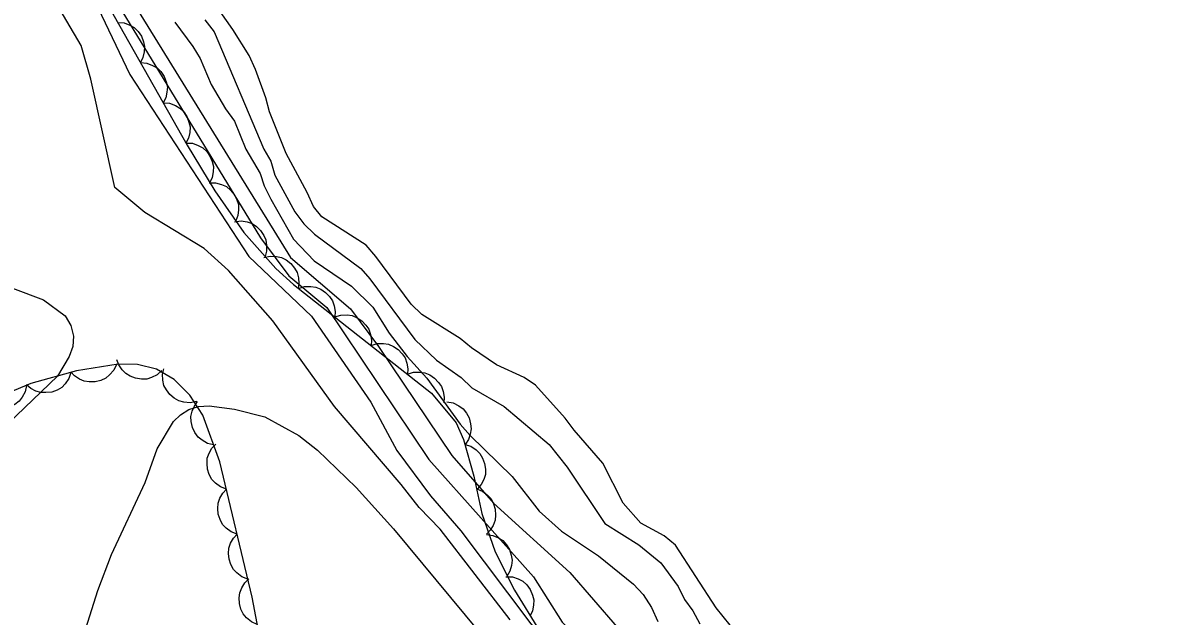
# Model space of a CAD drawing. Extents: x 336540 to 340074, y 5572036 to 5573747.
# Drawn here: x 338234.5 to 338308.7, y 5573445.8 to 5573484.2 of the extents above; entities that cross this region are included whole.
import ezdxf

# ---------------------------------------------------------------- set-up
doc = ezdxf.new("R2010")
doc.units = 0
for name, color, linetype in [('Niveau 1', 7, 'Continuous'), ('Niveau 2', 7, 'Continuous'), ('Niveau 4', 7, 'Continuous'), ('Niveau 44', 7, 'Continuous')]:
    doc.layers.add(name, color=color, linetype=linetype)

msp = doc.modelspace()

# ---------------------------------------------------------------- linework, layer by layer
at = {"layer": 'Niveau 1'}
msp.add_lwpolyline([(338239.14, 5573485.7), (338241.43, 5573480.89), (338249.14, 5573469.08), (338253.22, 5573465.21), (338257.05, 5573459.63), (338258.74, 5573456.5), (338260.93, 5573453.56), (338262.89, 5573451.29), (338267.43, 5573445.25), (338272.31, 5573439.57), (338276.51, 5573433.48), (338280.43, 5573429.79), (338282.44, 5573427.01), (338284.5, 5573423.04), (338286.49, 5573420.42), (338289.71, 5573417.02), (338294.96, 5573410.34), (338298, 5573407.09), (338298.4, 5573406.54), (338298.81, 5573405.64), (338300.03, 5573404.13), (338302.55, 5573399.92), (338304.36, 5573397.62), (338304.88, 5573396.78)], dxfattribs=at)
at = {"layer": 'Niveau 2'}
for points in [[(338240.78, 5573486.97), (338251.84, 5573469.03), (338255.75, 5573465.69), (338257.56, 5573463.24), (338262.31, 5573456.18), (338265.01, 5573453.08), (338269.97, 5573448.59), (338273.04, 5573445.03), (338279.79, 5573435.7), (338282.12, 5573433.27), (338283.79, 5573430.3), (338286.09, 5573428.2), (338289.19, 5573423.96), (338292.32, 5573418.85), (338294.31, 5573416.42), (338298.05, 5573412.71), (338304.39, 5573403.57), (338305.17, 5573401.76), (338306.16, 5573400.07), (338307.97, 5573397.88), (338308.72, 5573397.27)], [(338266.09, 5573445.51), (338261.55, 5573451.39), (338260.19, 5573452.8), (338259.03, 5573454.3), (338254.7, 5573459.36), (338250.7, 5573464.91), (338247.82, 5573468.17), (338246.24, 5573469.61), (338242.39, 5573471.95), (338240.44, 5573473.56), (338238.9, 5573480.6), (338238.27, 5573482.78), (338236.62, 5573485.56)], [(338240.42, 5573485.82), (338249.91, 5573470.3), (338251.74, 5573467.84), (338254.21, 5573465.78), (338260.82, 5573455.92), (338267.62, 5573448.31), (338269.48, 5573445.36), (338271.78, 5573443.1), (338276.32, 5573437.22), (338279.27, 5573432.62), (338281.57, 5573430.68), (338284.09, 5573427.6), (338285.44, 5573424.45), (338292.84, 5573415.5), (338295.51, 5573413.08), (338300.58, 5573406.69), (338302.09, 5573404.33), (338303.52, 5573400.72), (338304.52, 5573399.03), (338305.8, 5573397.57), (338307.29, 5573396.35)], [(338246.3, 5573484.45), (338246.89, 5573483.66), (338250.11, 5573476.06), (338250.58, 5573475.27), (338250.83, 5573474.36), (338252.13, 5573471.99), (338252.71, 5573471.2), (338253.41, 5573470.53), (338256.41, 5573468.31), (338257, 5573467.63), (338259.92, 5573463.69), (338261.31, 5573462.35), (338262.93, 5573461.24), (338263.62, 5573460.57), (338265.7, 5573459.36), (338268.62, 5573456.88), (338269.79, 5573455.41), (338272.25, 5573451.75), (338274.44, 5573450.37), (338275.88, 5573449.2), (338276.99, 5573447.68), (338277.41, 5573446.83), (338277.94, 5573446.1), (338278.41, 5573445.25)], [(338244.34, 5573484.3), (338245.51, 5573482.72), (338245.98, 5573481.93), (338246.7, 5573480.24), (338247.64, 5573478.66), (338248.22, 5573477.87), (338248.94, 5573476.05), (338249.88, 5573474.48), (338250.13, 5573473.68), (338250.57, 5573472.8), (338252.04, 5573470.21), (338253.38, 5573468.81), (338255.8, 5573467.15), (338257.19, 5573465.8), (338258.25, 5573464.11), (338259.42, 5573462.6), (338260.7, 5573461.19), (338262.86, 5573458.21), (338263.5, 5573457.48), (338266.23, 5573454.8), (338267.98, 5573452.55), (338269.42, 5573451.27), (338271.84, 5573449.67), (338274.1, 5573447.83), (338274.73, 5573447.16), (338275.26, 5573446.31), (338275.68, 5573445.41)], [(338233.81, 5573467.04), (338235.83, 5573466.28), (338237.22, 5573465.23), (338237.6, 5573464.61), (338237.76, 5573463.91), (338237.72, 5573463.25), (338237.49, 5573462.6), (338236.73, 5573461.32), (338233.54, 5573458.25)], [(338238.57, 5573444.94), (338239.35, 5573447.41), (338240.23, 5573449.74), (338242.41, 5573454.42), (338243.2, 5573456.61), (338244.25, 5573458.38), (338244.72, 5573458.82), (338245.26, 5573459.15), (338245.88, 5573459.36), (338246.57, 5573459.4), (338248.21, 5573459.17), (338250.18, 5573458.68), (338252.39, 5573457.46), (338253.6, 5573456.52), (338256.11, 5573454.09), (338258.52, 5573451.41), (338268.77, 5573439.07)]]:
    msp.add_lwpolyline(points, dxfattribs=at)
at = {"layer": 'Niveau 4'}
msp.add_lwpolyline([(338281.28, 5573444.04), (338279.47, 5573446.29), (338276.83, 5573450.35), (338276.08, 5573450.96), (338274.58, 5573451.79), (338273.42, 5573453.08), (338272.12, 5573455.68), (338270.25, 5573457.81), (338269.67, 5573458.6), (338267.75, 5573460.73), (338267, 5573461.23), (338265.22, 5573462.05), (338263.6, 5573463.16), (338262.85, 5573463.77), (338260.37, 5573465.32), (338259.67, 5573465.99), (338257.39, 5573469.09), (338256.75, 5573469.82), (338253.87, 5573471.65), (338253.34, 5573472.32), (338252.93, 5573473.23), (338251.57, 5573475.77), (338250.48, 5573478.48), (338250.24, 5573479.39), (338249.57, 5573481.21), (338249.16, 5573482.12), (338248.1, 5573483.81), (338246.46, 5573486.18)], dxfattribs=at)
at = {"layer": 'Niveau 44'}
for points in [[(338238.54, 5573487.98), (338245.15, 5573476.3), (338246.93, 5573473.35), (338248.83, 5573470.65), (338250.9, 5573468.3), (338252.04, 5573467.26), (338261, 5573460.21), (338262.59, 5573458.3), (338263.07, 5573457.2), (338263.75, 5573454.83), (338264.27, 5573452.41), (338265.12, 5573449.93), (338266.37, 5573447.43), (338268.01, 5573444.79)], [(338240.63, 5573484.28), (338241.05, 5573484.25), (338241.43, 5573484.1), (338241.71, 5573483.94), (338241.96, 5573483.69), (338242.17, 5573483.39), (338242.3, 5573483.02), (338242.38, 5573482.71), (338242.35, 5573482.36), (338242.27, 5573482), (338242.11, 5573481.67)], [(338242.11, 5573481.67), (338242.53, 5573481.64), (338242.9, 5573481.49), (338243.19, 5573481.33), (338243.44, 5573481.08), (338243.65, 5573480.77), (338243.78, 5573480.41), (338243.86, 5573480.1), (338243.83, 5573479.75), (338243.75, 5573479.39), (338243.59, 5573479.06)], [(338243.59, 5573479.06), (338244, 5573479.03), (338244.38, 5573478.88), (338244.67, 5573478.72), (338244.92, 5573478.47), (338245.12, 5573478.16), (338245.26, 5573477.8), (338245.33, 5573477.49), (338245.31, 5573477.13), (338245.22, 5573476.77), (338245.06, 5573476.45)], [(338245.06, 5573476.45), (338245.48, 5573476.43), (338245.86, 5573476.29), (338246.15, 5573476.14), (338246.41, 5573475.89), (338246.62, 5573475.59), (338246.76, 5573475.24), (338246.85, 5573474.92), (338246.84, 5573474.57), (338246.76, 5573474.21), (338246.61, 5573473.88)], [(338246.57, 5573473.86), (338246.99, 5573473.86), (338247.38, 5573473.75), (338247.69, 5573473.62), (338247.95, 5573473.4), (338248.19, 5573473.11), (338248.36, 5573472.77), (338248.47, 5573472.46), (338248.48, 5573472.11), (338248.43, 5573471.74), (338248.3, 5573471.4)], [(338248.22, 5573471.34), (338248.64, 5573471.39), (338249.04, 5573471.33), (338249.35, 5573471.23), (338249.64, 5573471.03), (338249.91, 5573470.78), (338250.11, 5573470.45), (338250.25, 5573470.16), (338250.3, 5573469.81), (338250.29, 5573469.44), (338250.2, 5573469.09)], [(338250.12, 5573469.01), (338250.53, 5573469.11), (338250.93, 5573469.08), (338251.26, 5573469.02), (338251.57, 5573468.86), (338251.86, 5573468.63), (338252.1, 5573468.33), (338252.27, 5573468.05), (338252.36, 5573467.71), (338252.39, 5573467.34), (338252.34, 5573466.99)], [(338252.36, 5573467.01), (338252.76, 5573467.14), (338253.16, 5573467.14), (338253.49, 5573467.1), (338253.81, 5573466.96), (338254.12, 5573466.76), (338254.38, 5573466.48), (338254.57, 5573466.21), (338254.68, 5573465.88), (338254.74, 5573465.51), (338254.72, 5573465.16)], [(338254.72, 5573465.16), (338255.11, 5573465.28), (338255.52, 5573465.29), (338255.85, 5573465.25), (338256.17, 5573465.11), (338256.48, 5573464.91), (338256.74, 5573464.62), (338256.93, 5573464.36), (338257.04, 5573464.03), (338257.1, 5573463.66), (338257.07, 5573463.3)], [(338257.07, 5573463.3), (338257.47, 5573463.43), (338257.88, 5573463.43), (338258.21, 5573463.39), (338258.53, 5573463.25), (338258.84, 5573463.05), (338259.09, 5573462.77), (338259.29, 5573462.5), (338259.4, 5573462.17), (338259.46, 5573461.8), (338259.43, 5573461.44)], [(338249.92, 5573444.01), (338249.36, 5573446.99), (338247.27, 5573455.76), (338246.15, 5573458.78), (338245.32, 5573460.09), (338244.3, 5573461.11), (338243.15, 5573461.78), (338241.93, 5573462.07), (338240.67, 5573462.1), (338237.96, 5573461.66), (338235.01, 5573460.84), (338232, 5573459.6)], [(338243.51, 5573461.69), (338243.2, 5573461.41), (338242.83, 5573461.24), (338242.52, 5573461.13), (338242.17, 5573461.13), (338241.8, 5573461.18), (338241.45, 5573461.33), (338241.17, 5573461.49), (338240.92, 5573461.74), (338240.72, 5573462.05), (338240.59, 5573462.39)], [(338237.6, 5573461.56), (338237.47, 5573461.16), (338237.23, 5573460.83), (338237.01, 5573460.59), (338236.7, 5573460.41), (338236.36, 5573460.28), (338235.98, 5573460.25), (338235.65, 5573460.25), (338235.32, 5573460.35), (338234.99, 5573460.52), (338234.71, 5573460.76)], [(338240.55, 5573462.08), (338240.38, 5573461.7), (338240.11, 5573461.4), (338239.86, 5573461.18), (338239.54, 5573461.04), (338239.18, 5573460.95), (338238.79, 5573460.95), (338238.47, 5573460.99), (338238.15, 5573461.13), (338237.84, 5573461.34), (338237.59, 5573461.6)], [(338245.74, 5573459.67), (338245.33, 5573459.59), (338244.93, 5573459.63), (338244.61, 5573459.71), (338244.3, 5573459.89), (338244.02, 5573460.12), (338243.8, 5573460.44), (338243.64, 5573460.72), (338243.57, 5573461.07), (338243.55, 5573461.44), (338243.62, 5573461.79)], [(338259.43, 5573461.44), (338259.83, 5573461.57), (338260.24, 5573461.58), (338260.56, 5573461.54), (338260.89, 5573461.4), (338261.19, 5573461.2), (338261.45, 5573460.91), (338261.64, 5573460.65), (338261.76, 5573460.32), (338261.81, 5573459.95), (338261.79, 5573459.59)], [(338234.72, 5573460.72), (338234.64, 5573460.31), (338234.44, 5573459.96), (338234.25, 5573459.69), (338233.97, 5573459.48), (338233.64, 5573459.31), (338233.27, 5573459.22), (338232.94, 5573459.18), (338232.6, 5573459.25), (338232.25, 5573459.38), (338231.95, 5573459.58)], [(338246.86, 5573456.86), (338246.46, 5573456.96), (338246.11, 5573457.17), (338245.85, 5573457.37), (338245.64, 5573457.66), (338245.49, 5573458), (338245.41, 5573458.37), (338245.39, 5573458.7), (338245.47, 5573459.04), (338245.61, 5573459.38), (338245.82, 5573459.68)], [(338262, 5573459.66), (338262.41, 5573459.58), (338262.77, 5573459.4), (338263.04, 5573459.21), (338263.26, 5573458.93), (338263.43, 5573458.61), (338263.53, 5573458.23), (338263.57, 5573457.91), (338263.51, 5573457.56), (338263.39, 5573457.21), (338263.2, 5573456.91)], [(338247.69, 5573453.99), (338247.3, 5573454.13), (338246.98, 5573454.38), (338246.75, 5573454.62), (338246.58, 5573454.93), (338246.46, 5573455.28), (338246.44, 5573455.66), (338246.45, 5573455.99), (338246.57, 5573456.32), (338246.75, 5573456.64), (338247, 5573456.9)], [(338263.16, 5573456.89), (338263.55, 5573456.77), (338263.89, 5573456.53), (338264.13, 5573456.31), (338264.31, 5573456.01), (338264.44, 5573455.66), (338264.49, 5573455.28), (338264.49, 5573454.95), (338264.38, 5573454.62), (338264.22, 5573454.29), (338263.98, 5573454.01)], [(338248.39, 5573451.07), (338248, 5573451.22), (338247.68, 5573451.46), (338247.44, 5573451.7), (338247.28, 5573452.01), (338247.16, 5573452.36), (338247.13, 5573452.74), (338247.15, 5573453.07), (338247.27, 5573453.4), (338247.45, 5573453.72), (338247.69, 5573453.99)], [(338263.93, 5573454), (338264.32, 5573453.84), (338264.63, 5573453.59), (338264.86, 5573453.35), (338265.02, 5573453.03), (338265.13, 5573452.68), (338265.15, 5573452.3), (338265.13, 5573451.97), (338265, 5573451.64), (338264.81, 5573451.32), (338264.56, 5573451.06)], [(338249.08, 5573448.15), (338248.69, 5573448.3), (338248.37, 5573448.55), (338248.14, 5573448.78), (338247.97, 5573449.09), (338247.86, 5573449.44), (338247.83, 5573449.82), (338247.84, 5573450.15), (338247.96, 5573450.48), (338248.15, 5573450.8), (338248.39, 5573451.07)], [(338264.56, 5573451.04), (338264.98, 5573450.99), (338265.35, 5573450.82), (338265.63, 5573450.65), (338265.86, 5573450.38), (338266.05, 5573450.07), (338266.17, 5573449.7), (338266.23, 5573449.38), (338266.18, 5573449.03), (338266.08, 5573448.67), (338265.9, 5573448.36)], [(338249.69, 5573445.21), (338249.31, 5573445.38), (338249, 5573445.64), (338248.78, 5573445.89), (338248.63, 5573446.21), (338248.53, 5573446.56), (338248.52, 5573446.94), (338248.55, 5573447.27), (338248.69, 5573447.59), (338248.88, 5573447.91), (338249.14, 5573448.16)], [(338265.82, 5573448.31), (338266.24, 5573448.3), (338266.62, 5573448.16), (338266.92, 5573448.02), (338267.17, 5573447.77), (338267.39, 5573447.48), (338267.54, 5573447.12), (338267.63, 5573446.81), (338267.62, 5573446.46), (338267.55, 5573446.09), (338267.4, 5573445.77)]]:
    msp.add_lwpolyline(points, dxfattribs=at)

doc.saveas('drawing.dxf')
